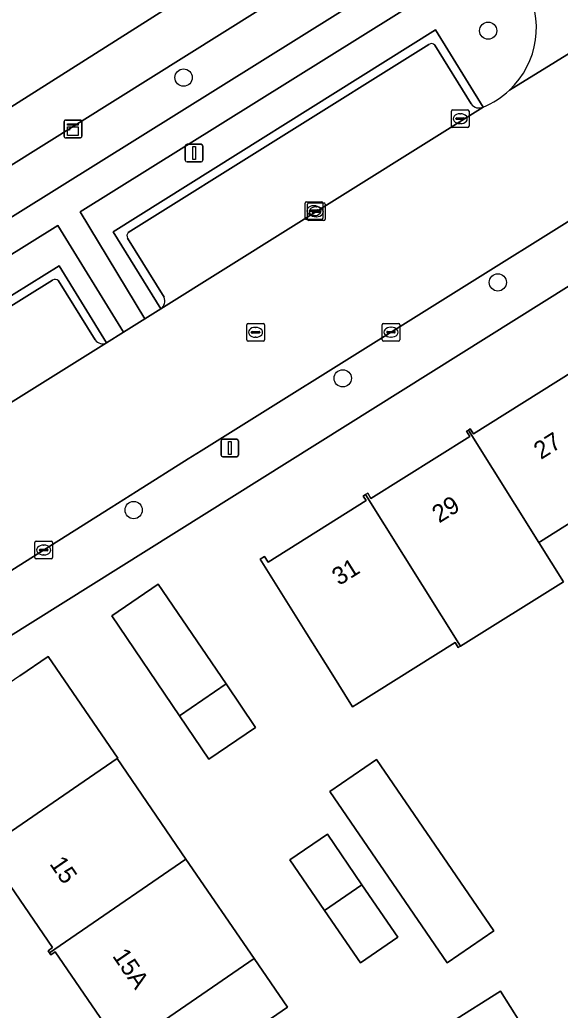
# Model space of a CAD drawing. Extents: x 159279 to 160377, y 384531 to 385888.
# Drawn here: x 159728.7 to 159759.4, y 385373.7 to 385429.8 of the extents above; entities that cross this region are included whole.
import ezdxf

# ---------------------------------------------------------------- set-up
doc = ezdxf.new("R2010")
doc.units = 0
for name, color, linetype in [('IMGEO_Boom', 7, 'Continuous'), ('IMGEO_Erf', 7, 'Continuous'), ('IMGEO_Groenvoorziening', 7, 'Continuous'), ('IMGEO_Kast', 7, 'Continuous'), ('IMGEO_Kolk', 7, 'Continuous'), ('IMGEO_Lichtmast', 7, 'Continuous'), ('IMGEO_Pand', 7, 'Continuous'), ('IMGEO_Pand_nummerreeks', 7, 'Continuous'), ('IMGEO_Parkeervlak_open', 7, 'Continuous'), ('IMGEO_Rijbaan_lokaal_open', 7, 'Continuous'), ('IMGEO_Rioolput', 7, 'Continuous'), ('IMGEO_Voetpad_open', 7, 'Continuous')]:
    doc.layers.add(name, color=color, linetype=linetype)

msp = doc.modelspace()

# ---------------------------------------------------------------- linework, layer by layer
at = {"layer": 'IMGEO_Boom'}
for centre in [(159755.281, 385429.178), (159738.016, 385426.521), (159755.829, 385414.915), (159747.039, 385409.481), (159735.188, 385402.015)]:
    msp.add_circle(centre, 0.489, dxfattribs=at)
at = {"layer": 'IMGEO_Erf'}
for points in [[(159859.363, 385477.052), (159716.755, 385387.736)], [(159711.893, 385433.127), (159715.218, 385427.795), (159718.69, 385422.228), (159714.065, 385419.355), (159714.593, 385418.453), (159713.506, 385417.772), (159714.486, 385416.16), (159748.295, 385437.579)], [(159761.364, 385402.191), (159758.252, 385400.242), (159758.153, 385400.18), (159759.555, 385397.945), (159753.71, 385394.308), (159753.583, 385394.229), (159753.414, 385394.501), (159747.842, 385391.022), (159747.593, 385390.867), (159746.379, 385392.801), (159745.006, 385394.992), (159742.351, 385399.229), (159742.611, 385399.392), (159742.814, 385399.067), (159748.369, 385402.548), (159748.204, 385402.811), (159748.328, 385402.889), (159748.452, 385402.967), (159748.635, 385402.674), (159754.236, 385406.184), (159754.05, 385406.481), (159754.157, 385406.549), (159754.266, 385406.617), (159754.444, 385406.334), (159760.074, 385409.862)], [(159728.729, 385392.623), (159730.336, 385393.724), (159734.289, 385387.955), (159734.251, 385387.929), (159738.15, 385382.239), (159742.017, 385376.595), (159743.9, 385373.847), (159742.333, 385372.772)], [(159715.905, 385383.688), (159731.572, 385360.92), (159738.217, 385365.472), (159738.032, 385365.743), (159738.336, 385365.951), (159734.634, 385371.353), (159734.353, 385371.161), (159734.27, 385371.282), (159734.185, 385371.406), (159734.436, 385371.578), (159730.733, 385376.981), (159730.489, 385376.813), (159730.409, 385376.93), (159730.332, 385377.043), (159730.589, 385377.219), (159726.862, 385382.657)]]:
    msp.add_lwpolyline(points, dxfattribs=at)
for points in [[(159739.457, 385387.906), (159737.794, 385390.358), (159733.948, 385396.028), (159736.583, 385397.816), (159740.421, 385392.159), (159742.093, 385389.694)], [(159755.6, 385378.174), (159752.955, 385376.362), (159746.305, 385386.067), (159748.951, 385387.88)], [(159750.163, 385377.812), (159748.04, 385376.357), (159746.003, 385379.329), (159744.041, 385382.192), (159746.165, 385383.647), (159748.126, 385380.785)], [(159757.077, 385373.024), (159755.932, 385372.302), (159757.877, 385369.214), (159756.2, 385368.158), (159754.255, 385371.246), (159753.164, 385372.978), (159755.986, 385374.756)]]:
    msp.add_lwpolyline(points, close=True, dxfattribs=at)
at = {"layer": 'IMGEO_Groenvoorziening'}
for points in [[(159752.337, 385436.653), (159750.765, 385439.144), (159748.295, 385437.579), (159714.486, 385416.16), (159714.63, 385415.923), (159715.929, 385413.854)], [(159753.702, 385434.49), (159752.337, 385436.653), (159715.929, 385413.854), (159717.252, 385411.746)]]:
    msp.add_lwpolyline(points, close=True, dxfattribs=at)
for points in [[(159757.348, 385431.808), (159756.104, 385433.874), (159732.163, 385418.916), (159735.82, 385412.851), (159736.725, 385413.418), (159734.03, 385417.785), (159752.3, 385429.227), (159754.994, 385424.853)], [(159733.654, 385411.494), (159734.602, 385412.088), (159730.883, 385418.133), (159708.982, 385404.499), (159710.177, 385402.582)], [(159715.601, 385400.268), (159717.55, 385401.445), (159714.787, 385405.808), (159730.962, 385415.859), (159733.654, 385411.494)]]:
    msp.add_lwpolyline(points, dxfattribs=at)
for centre, radius, start, end in [((159753.168, 385429.347), 4.85, 313.2092, 30.4851), ((159753.184, 385429.32), 4.82, 292.0609, 313.2971)]:
    msp.add_arc(centre, radius, start, end, dxfattribs=at)
at = {"layer": 'IMGEO_Kast'}
for p, q in [((159731.249, 385423.187), (159731.249, 385424.028)), ((159731.249, 385424.028), (159731.249, 385423.187)), ((159731.324, 385424.112), (159732.165, 385424.112)), ((159732.165, 385424.112), (159731.324, 385424.112)), ((159732.249, 385424.037), (159732.249, 385423.196)), ((159732.249, 385423.196), (159732.249, 385424.037)), ((159732.174, 385423.112), (159731.333, 385423.112)), ((159731.333, 385423.112), (159732.174, 385423.112))]:
    msp.add_line(p, q, dxfattribs=at)
for points in [[(159731.444, 385423.902), (159732.044, 385423.902), (159732.044, 385423.817), (159731.444, 385423.817), (159731.444, 385423.902)], [(159731.444, 385423.727), (159732.044, 385423.727), (159732.044, 385423.238), (159731.444, 385423.238), (159731.444, 385423.727)]]:
    msp.add_lwpolyline(points, dxfattribs=at)
msp.add_circle((159731.528, 385423.576), 0.0377, dxfattribs=at)
for centre, start, end in [((159731.327, 385424.034), 92.4484, 184.2845), ((159731.327, 385424.034), 92.4484, 184.2845), ((159732.171, 385424.034), 2.4484, 94.2845), ((159732.171, 385424.034), 2.4484, 94.2845), ((159731.327, 385423.19), 182.4484, 274.2845), ((159731.327, 385423.19), 182.4484, 274.2845), ((159732.171, 385423.19), 272.4484, 4.2845), ((159732.171, 385423.19), 272.4484, 4.2845)]:
    msp.add_arc(centre, 0.0779, start, end, dxfattribs=at)
at = {"layer": 'IMGEO_Kolk'}
for p, q in [((159753.196, 385423.764), (159753.196, 385424.616)), ((159753.271, 385424.69), (159754.123, 385424.69)), ((159753.684, 385424.47), (159753.709, 385424.47)), ((159754.197, 385424.616), (159754.197, 385423.764)), ((159753.455, 385424.184), (159753.455, 385424.196)), ((159753.893, 385424.147), (159753.495, 385424.147)), ((159753.498, 385424.233), (159753.896, 385424.233)), ((159753.707, 385423.91), (159753.682, 385423.91)), ((159753.939, 385424.196), (159753.939, 385424.184)), ((159754.123, 385423.69), (159753.271, 385423.69)), ((159744.904, 385418.551), (159744.904, 385419.403)), ((159744.979, 385419.477), (159745.831, 385419.477)), ((159745.039, 385418.49), (159745.039, 385419.342)), ((159745.114, 385419.416), (159745.966, 385419.416)), ((159745.392, 385419.257), (159745.417, 385419.257)), ((159745.905, 385419.403), (159745.905, 385418.551)), ((159746.04, 385419.342), (159746.04, 385418.49)), ((159745.163, 385418.971), (159745.163, 385418.983)), ((159745.601, 385418.934), (159745.203, 385418.934)), ((159745.206, 385419.02), (159745.604, 385419.02)), ((159745.298, 385418.91), (159745.298, 385418.922)), ((159745.736, 385418.873), (159745.338, 385418.873)), ((159745.341, 385418.959), (159745.739, 385418.959)), ((159745.415, 385418.697), (159745.39, 385418.697)), ((159745.527, 385419.196), (159745.552, 385419.196)), ((159745.647, 385418.983), (159745.647, 385418.971)), ((159745.782, 385418.922), (159745.782, 385418.91)), ((159745.831, 385418.477), (159744.979, 385418.477)), ((159745.966, 385418.416), (159745.114, 385418.416)), ((159745.55, 385418.636), (159745.525, 385418.636)), ((159749.272, 385411.668), (159749.272, 385412.52)), ((159749.347, 385412.594), (159750.199, 385412.594)), ((159750.273, 385412.52), (159750.273, 385411.668)), ((159749.531, 385412.088), (159749.531, 385412.1)), ((159749.969, 385412.051), (159749.571, 385412.051)), ((159749.574, 385412.137), (159749.972, 385412.137)), ((159749.76, 385412.374), (159749.785, 385412.374)), ((159750.015, 385412.1), (159750.015, 385412.088)), ((159750.199, 385411.594), (159749.347, 385411.594)), ((159749.783, 385411.814), (159749.758, 385411.814)), ((159729.588, 385399.326), (159729.588, 385400.178)), ((159729.663, 385400.252), (159730.515, 385400.252)), ((159730.589, 385400.178), (159730.589, 385399.326)), ((159729.847, 385399.746), (159729.847, 385399.758)), ((159730.285, 385399.709), (159729.887, 385399.709)), ((159729.89, 385399.795), (159730.288, 385399.795)), ((159730.076, 385400.032), (159730.101, 385400.032)), ((159730.331, 385399.758), (159730.331, 385399.746)), ((159730.515, 385399.252), (159729.663, 385399.252)), ((159730.099, 385399.472), (159730.074, 385399.472))]:
    msp.add_line(p, q, dxfattribs=at)
for points in [[(159753.196, 385423.764), (159753.196, 385424.616)], [(159753.271, 385424.69), (159754.123, 385424.69)], [(159754.197, 385424.616), (159754.197, 385423.764)], [(159754.123, 385423.69), (159753.271, 385423.69)], [(159744.904, 385418.551), (159744.904, 385419.403)], [(159744.979, 385419.477), (159745.831, 385419.477)], [(159745.039, 385418.49), (159745.039, 385419.342)], [(159745.114, 385419.416), (159745.966, 385419.416)], [(159745.905, 385419.403), (159745.905, 385418.551)], [(159746.04, 385419.342), (159746.04, 385418.49)], [(159745.831, 385418.477), (159744.979, 385418.477)], [(159745.966, 385418.416), (159745.114, 385418.416)], [(159749.272, 385411.668), (159749.272, 385412.52)], [(159749.347, 385412.594), (159750.199, 385412.594)], [(159750.273, 385412.52), (159750.273, 385411.668)], [(159750.199, 385411.594), (159749.347, 385411.594)], [(159729.588, 385399.326), (159729.588, 385400.178)], [(159729.663, 385400.252), (159730.515, 385400.252)], [(159730.589, 385400.178), (159730.589, 385399.326)], [(159730.515, 385399.252), (159729.663, 385399.252)]]:
    msp.add_lwpolyline(points, dxfattribs=at)
for centre, radius, start, end in [((159753.273, 385424.614), 0.0765, 91.552, 178.448), ((159753.273, 385424.614), 0.0765, 91.552, 178.448), ((159754.121, 385424.614), 0.0765, 1.552, 88.448), ((159754.121, 385424.614), 0.0765, 1.552, 88.448), ((159753.273, 385423.766), 0.0765, 181.552, 268.448), ((159753.273, 385423.766), 0.0765, 181.552, 268.448), ((159753.495, 385424.193), 0.0403, 85.8775, 175.7526), ((159753.492, 385424.183), 0.0366, 178.938, 274.7102), ((159753.896, 385424.19), 0.043, 264.8664, 352.4533), ((159753.9, 385424.195), 0.0386, 1.7309, 96.639), ((159754.121, 385423.766), 0.0765, 271.552, 358.448), ((159754.121, 385423.766), 0.0765, 271.552, 358.448), ((159744.981, 385419.401), 0.0765, 91.552, 178.448), ((159744.981, 385419.401), 0.0765, 91.552, 178.448), ((159745.116, 385419.34), 0.0765, 91.552, 178.448), ((159745.116, 385419.34), 0.0765, 91.552, 178.448), ((159745.829, 385419.401), 0.0765, 1.552, 88.448), ((159745.829, 385419.401), 0.0765, 1.552, 88.448), ((159745.964, 385419.34), 0.0765, 1.552, 88.448), ((159745.964, 385419.34), 0.0765, 1.552, 88.448), ((159745.203, 385418.98), 0.0403, 85.8775, 175.7526), ((159745.2, 385418.97), 0.0366, 178.938, 274.7102), ((159745.338, 385418.919), 0.0403, 85.8775, 175.7526), ((159745.335, 385418.909), 0.0366, 178.938, 274.7102), ((159745.604, 385418.977), 0.043, 264.8664, 352.4533), ((159745.608, 385418.982), 0.0386, 1.7309, 96.639), ((159745.739, 385418.916), 0.043, 264.8664, 352.4533), ((159745.743, 385418.921), 0.0386, 1.7309, 96.639), ((159744.981, 385418.553), 0.0765, 181.552, 268.448), ((159744.981, 385418.553), 0.0765, 181.552, 268.448), ((159745.116, 385418.492), 0.0765, 181.552, 268.448), ((159745.116, 385418.492), 0.0765, 181.552, 268.448), ((159745.829, 385418.553), 0.0765, 271.552, 358.448), ((159745.829, 385418.553), 0.0765, 271.552, 358.448), ((159745.964, 385418.492), 0.0765, 271.552, 358.448), ((159745.964, 385418.492), 0.0765, 271.552, 358.448), ((159749.349, 385412.518), 0.0765, 91.552, 178.448), ((159749.349, 385412.518), 0.0765, 91.552, 178.448), ((159750.197, 385412.518), 0.0765, 1.552, 88.448), ((159750.197, 385412.518), 0.0765, 1.552, 88.448), ((159749.571, 385412.097), 0.0403, 85.8775, 175.7526), ((159749.568, 385412.087), 0.0366, 178.938, 274.7102), ((159749.972, 385412.094), 0.043, 264.8664, 352.4533), ((159749.976, 385412.099), 0.0386, 1.7309, 96.639), ((159749.349, 385411.67), 0.0765, 181.552, 268.448), ((159749.349, 385411.67), 0.0765, 181.552, 268.448), ((159750.197, 385411.67), 0.0765, 271.552, 358.448), ((159750.197, 385411.67), 0.0765, 271.552, 358.448), ((159729.665, 385400.176), 0.0765, 91.552, 178.448), ((159729.665, 385400.176), 0.0765, 91.552, 178.448), ((159730.513, 385400.176), 0.0765, 1.552, 88.448), ((159730.513, 385400.176), 0.0765, 1.552, 88.448), ((159729.887, 385399.755), 0.0403, 85.8775, 175.7526), ((159729.884, 385399.745), 0.0366, 178.938, 274.7102), ((159730.288, 385399.752), 0.043, 264.8664, 352.4533), ((159730.292, 385399.757), 0.0386, 1.7309, 96.639), ((159729.665, 385399.328), 0.0765, 181.552, 268.448), ((159729.665, 385399.328), 0.0765, 181.552, 268.448), ((159730.513, 385399.328), 0.0765, 271.552, 358.448), ((159730.513, 385399.328), 0.0765, 271.552, 358.448)]:
    msp.add_arc(centre, radius, start, end, dxfattribs=at)
for centre, major_axis, ratio, start_param, end_param in [((159753.683, 385424.19), (-0.387, 0.002), 0.722429, 4.712389, 7.853982), ((159753.708, 385424.19), (-0.39, 0.002), 0.717154, 1.570796, 4.712389), ((159745.391, 385418.977), (-0.387, 0.002), 0.722429, 4.712389, 7.853982), ((159745.416, 385418.977), (-0.39, 0.002), 0.717154, 1.570796, 4.712389), ((159745.526, 385418.916), (-0.387, 0.002), 0.722429, 4.712389, 7.853982), ((159745.551, 385418.916), (-0.39, 0.002), 0.717154, 1.570796, 4.712389), ((159749.759, 385412.094), (-0.387, 0.002), 0.722429, 4.712389, 7.853982), ((159749.784, 385412.094), (-0.39, 0.002), 0.717154, 1.570796, 4.712389), ((159730.075, 385399.752), (-0.387, 0.002), 0.722429, 4.712389, 7.853982), ((159730.1, 385399.752), (-0.39, 0.002), 0.717154, 1.570796, 4.712389)]:
    msp.add_ellipse(centre, major_axis=major_axis, ratio=ratio, start_param=start_param, end_param=end_param, dxfattribs=at)
at = {"layer": 'IMGEO_Lichtmast'}
for p, q in [((159738.115, 385421.845), (159738.115, 385422.645)), ((159738.115, 385422.645), (159738.115, 385421.845)), ((159738.215, 385422.745), (159739.005, 385422.745)), ((159739.005, 385422.745), (159738.215, 385422.745)), ((159739.105, 385422.645), (159739.105, 385421.845)), ((159739.105, 385421.845), (159739.105, 385422.645)), ((159739.005, 385421.745), (159738.215, 385421.745)), ((159738.215, 385421.745), (159739.005, 385421.745)), ((159740.139, 385405.132), (159740.139, 385405.932)), ((159740.139, 385405.932), (159740.139, 385405.132)), ((159740.239, 385406.032), (159741.029, 385406.032)), ((159741.029, 385406.032), (159740.239, 385406.032)), ((159741.129, 385405.932), (159741.129, 385405.132)), ((159741.129, 385405.132), (159741.129, 385405.932)), ((159741.029, 385405.032), (159740.239, 385405.032)), ((159740.239, 385405.032), (159741.029, 385405.032))]:
    msp.add_line(p, q, dxfattribs=at)
for points in [[(159738.535, 385422.62), (159738.685, 385422.62), (159738.685, 385421.87), (159738.535, 385421.87), (159738.535, 385422.62)], [(159740.559, 385405.907), (159740.709, 385405.907), (159740.709, 385405.157), (159740.559, 385405.157), (159740.559, 385405.907)]]:
    msp.add_lwpolyline(points, dxfattribs=at)
for centre, start, end in [((159738.215, 385422.645), 90, 180), ((159738.215, 385422.645), 90, 180), ((159739.005, 385422.645), 0, 90), ((159739.005, 385422.645), 360, 90), ((159738.215, 385421.845), 180, 270), ((159738.215, 385421.845), 180, 270), ((159739.005, 385421.845), 270, 0), ((159739.005, 385421.845), 270, 0), ((159740.239, 385405.932), 90, 180), ((159740.239, 385405.932), 90, 180), ((159741.029, 385405.932), 0, 90), ((159741.029, 385405.932), 360, 90), ((159740.239, 385405.132), 180, 270), ((159740.239, 385405.132), 180, 270), ((159741.029, 385405.132), 270, 0), ((159741.029, 385405.132), 270, 0)]:
    msp.add_arc(centre, 0.1, start, end, dxfattribs=at)
at = {"layer": 'IMGEO_Pand'}
for points in [[(159760.174, 385409.892), (159759.995, 385410.178), (159759.909, 385410.125), (159760.074, 385409.862), (159754.444, 385406.334), (159754.266, 385406.617), (159754.157, 385406.549), (159758.153, 385400.18), (159758.252, 385400.242), (159761.364, 385402.191), (159763.978, 385403.829)], [(159754.157, 385406.549), (159754.05, 385406.481), (159754.236, 385406.184), (159748.635, 385402.674), (159748.452, 385402.967), (159748.328, 385402.889), (159753.71, 385394.308), (159759.555, 385397.945), (159758.153, 385400.18)], [(159748.328, 385402.889), (159748.204, 385402.811), (159748.369, 385402.548), (159742.814, 385399.067), (159742.611, 385399.392), (159742.351, 385399.229), (159745.006, 385394.992), (159746.379, 385392.801), (159747.593, 385390.867), (159747.842, 385391.022), (159753.414, 385394.501), (159753.583, 385394.229), (159753.71, 385394.308)], [(159740.421, 385392.159), (159736.583, 385397.816), (159733.948, 385396.028), (159737.794, 385390.358)], [(159734.251, 385387.929), (159734.289, 385387.955), (159730.336, 385393.724), (159728.729, 385392.623), (159722.521, 385388.369), (159722.682, 385388.133), (159722.992, 385388.346), (159726.691, 385382.948), (159726.39, 385382.742), (159726.486, 385382.603), (159732.683, 385386.853)], [(159737.794, 385390.358), (159739.457, 385387.906), (159742.093, 385389.694), (159740.421, 385392.159)], [(159738.15, 385382.239), (159734.251, 385387.929), (159732.683, 385386.853), (159726.486, 385382.603), (159726.581, 385382.464), (159726.862, 385382.657), (159730.589, 385377.219), (159730.332, 385377.043), (159730.409, 385376.93), (159736.58, 385381.162)], [(159752.955, 385376.362), (159755.6, 385378.174), (159748.951, 385387.88), (159746.305, 385386.067)], [(159746.003, 385379.329), (159748.126, 385380.785), (159746.165, 385383.647), (159744.041, 385382.192)], [(159736.58, 385381.162), (159730.409, 385376.93), (159730.489, 385376.813), (159730.733, 385376.981), (159734.436, 385371.578), (159734.185, 385371.406), (159734.27, 385371.282), (159742.017, 385376.595), (159738.15, 385382.239)], [(159748.126, 385380.785), (159746.003, 385379.329), (159748.04, 385376.357), (159750.163, 385377.812)], [(159742.333, 385372.772), (159743.9, 385373.847), (159742.017, 385376.595), (159734.27, 385371.282), (159734.353, 385371.161), (159734.634, 385371.353), (159738.336, 385365.951), (159738.032, 385365.743), (159738.217, 385365.472), (159741.08, 385367.434), (159742.342, 385368.298), (159744.422, 385369.723)], [(159755.986, 385374.756), (159753.164, 385372.978), (159754.255, 385371.246), (159755.932, 385372.302), (159757.077, 385373.024)]]:
    msp.add_lwpolyline(points, close=True, dxfattribs=at)
at = {"layer": 'IMGEO_Parkeervlak_open'}
for points in [[(159751.923, 385428.4), (159734.883, 385417.745)], [(159754.32, 385425.035), (159752.254, 385428.36)], [(159736.725, 385413.418), (159754.994, 385424.853)], [(159734.847, 385417.424), (159736.91, 385414.073)], [(159730.585, 385415.047), (159715.657, 385405.75)], [(159733.012, 385411.664), (159730.923, 385414.998)], [(159717.55, 385401.445), (159733.654, 385411.494)]]:
    msp.add_lwpolyline(points, dxfattribs=at)
for centre, radius, start, end in [((159752.066, 385428.198), 0.248, 40.8962, 125.3227), ((159754.76, 385425.325), 0.527, 213.4132, 296.3645), ((159735.053, 385417.563), 0.249, 133.136, 214.066), ((159730.724, 385414.819), 0.267, 42.0612, 121.4413), ((159736.417, 385413.859), 0.538, 304.9892, 23.4669), ((159733.424, 385411.924), 0.488, 212.2496, 298.0876)]:
    msp.add_arc(centre, radius, start, end, dxfattribs=at)
at = {"layer": 'IMGEO_Rijbaan_lokaal_open'}
for points in [[(159792.427, 385448.36), (159780.691, 385440.99), (159780.608, 385440.943), (159780.48, 385440.849), (159771.923, 385435.466), (159771.659, 385435.328), (159766.391, 385431.986), (159764.44, 385430.729), (159764.311, 385430.631), (159756.489, 385425.812)], [(159756.489, 385425.812), (159764.311, 385430.631), (159764.44, 385430.729)], [(159754.994, 385424.853), (159736.725, 385413.418), (159735.82, 385412.851), (159734.602, 385412.088), (159733.654, 385411.494), (159717.55, 385401.445)], [(159644.265, 385348.476), (159693.538, 385379.269), (159694.578, 385379.919), (159695.635, 385378.201), (159696.559, 385378.77), (159699.58, 385380.629), (159714.128, 385389.762), (159720.028, 385393.412), (159721.442, 385394.303), (159730.951, 385400.295), (159733.918, 385402.165), (159735.355, 385403.07), (159738.282, 385404.915), (159739.008, 385405.372), (159763.09, 385420.412)]]:
    msp.add_lwpolyline(points, dxfattribs=at)
for centre, radius, start, end in [((159753.168, 385429.347), 4.85, 313.2092, 30.4851), ((159753.184, 385429.32), 4.82, 292.0609, 313.2971)]:
    msp.add_arc(centre, radius, start, end, dxfattribs=at)
at = {"layer": 'IMGEO_Rioolput'}
for p, q in [((159741.597, 385411.663), (159741.597, 385412.515)), ((159741.672, 385412.589), (159742.524, 385412.589)), ((159742.598, 385412.515), (159742.598, 385411.663)), ((159741.856, 385412.083), (159741.856, 385412.095)), ((159742.294, 385412.046), (159741.896, 385412.046)), ((159741.899, 385412.132), (159742.297, 385412.132)), ((159742.085, 385412.369), (159742.11, 385412.369)), ((159742.34, 385412.095), (159742.34, 385412.083)), ((159742.524, 385411.589), (159741.672, 385411.589)), ((159742.108, 385411.809), (159742.083, 385411.809))]:
    msp.add_line(p, q, dxfattribs=at)
for points in [[(159741.597, 385411.663), (159741.597, 385412.515)], [(159741.672, 385412.589), (159742.524, 385412.589)], [(159742.598, 385412.515), (159742.598, 385411.663)], [(159742.524, 385411.589), (159741.672, 385411.589)]]:
    msp.add_lwpolyline(points, dxfattribs=at)
for centre, radius, start, end in [((159741.674, 385412.513), 0.0765, 91.552, 178.448), ((159741.674, 385412.513), 0.0765, 91.552, 178.448), ((159742.522, 385412.513), 0.0765, 1.552, 88.448), ((159742.522, 385412.513), 0.0765, 1.552, 88.448), ((159741.896, 385412.092), 0.0403, 85.8775, 175.7526), ((159741.893, 385412.082), 0.0366, 178.938, 274.7102), ((159742.297, 385412.089), 0.043, 264.8664, 352.4533), ((159742.301, 385412.094), 0.0386, 1.7309, 96.639), ((159741.674, 385411.665), 0.0765, 181.552, 268.448), ((159741.674, 385411.665), 0.0765, 181.552, 268.448), ((159742.522, 385411.665), 0.0765, 271.552, 358.448), ((159742.522, 385411.665), 0.0765, 271.552, 358.448)]:
    msp.add_arc(centre, radius, start, end, dxfattribs=at)
for centre, major_axis, ratio, start_param, end_param in [((159742.084, 385412.089), (-0.387, 0.002), 0.722429, 4.712389, 7.853982), ((159742.109, 385412.089), (-0.39, 0.002), 0.717154, 1.570796, 4.712389)]:
    msp.add_ellipse(centre, major_axis=major_axis, ratio=ratio, start_param=start_param, end_param=end_param, dxfattribs=at)
at = {"layer": 'IMGEO_Voetpad_open'}
for points in [[(159711.05, 385384.114), (159716.755, 385387.736), (159859.363, 385477.052)], [(159793.988, 385439.775), (159771.844, 385425.88), (159768.582, 385423.843), (159763.09, 385420.412), (159739.008, 385405.372), (159738.282, 385404.915), (159735.355, 385403.07), (159733.918, 385402.165), (159730.951, 385400.295), (159721.442, 385394.303), (159720.028, 385393.412), (159714.128, 385389.762), (159713.643, 385389.411), (159713.192, 385389.018), (159712.777, 385388.587), (159712.402, 385388.12), (159712.071, 385387.621), (159711.786, 385387.095), (159711.697, 385386.905)], [(159754.994, 385424.853), (159752.3, 385429.227), (159734.03, 385417.785), (159736.725, 385413.418)], [(159734.883, 385417.745), (159751.923, 385428.4)], [(159752.254, 385428.36), (159754.32, 385425.035)], [(159736.91, 385414.073), (159734.847, 385417.424)], [(159733.654, 385411.494), (159730.962, 385415.859), (159714.787, 385405.808), (159717.55, 385401.445)], [(159715.657, 385405.75), (159730.585, 385415.047)], [(159730.923, 385414.998), (159733.012, 385411.664)]]:
    msp.add_lwpolyline(points, dxfattribs=at)
msp.add_lwpolyline([(159756.104, 385433.874), (159755.137, 385435.385), (159753.702, 385434.49), (159717.252, 385411.746), (159715.929, 385413.854), (159714.63, 385415.923), (159713.143, 385414.981), (159714.374, 385412.942), (159715.679, 385410.78), (159709.48, 385406.938), (159708.015, 385406.051), (159708.982, 385404.499), (159730.883, 385418.133), (159734.602, 385412.088), (159735.82, 385412.851), (159732.163, 385418.916)], close=True, dxfattribs=at)
for centre, radius, start, end in [((159752.066, 385428.198), 0.248, 40.8962, 125.3227), ((159754.76, 385425.325), 0.527, 213.4132, 296.3645), ((159735.053, 385417.563), 0.249, 133.136, 214.066), ((159730.724, 385414.819), 0.267, 42.0612, 121.4413), ((159736.417, 385413.859), 0.538, 304.9892, 23.4669), ((159733.424, 385411.924), 0.488, 212.2496, 298.0876)]:
    msp.add_arc(centre, radius, start, end, dxfattribs=at)

# ---------------------------------------------------------------- texts
at = {"layer": 'IMGEO_Pand_nummerreeks'}
for s, rotation, p in [('27', 31.9768, (159758.269, 385404.849)), ('29', 31.9768, (159752.502, 385401.248)), ('31', 31.9768, (159746.83, 385397.707)), ('15', 304.4231, (159730.388, 385381.969)), ('15A', 304.4252, (159733.949, 385376.748))]:
    msp.add_text(s, height=1, rotation=rotation, dxfattribs=at).set_placement(p)

doc.saveas('drawing.dxf')
